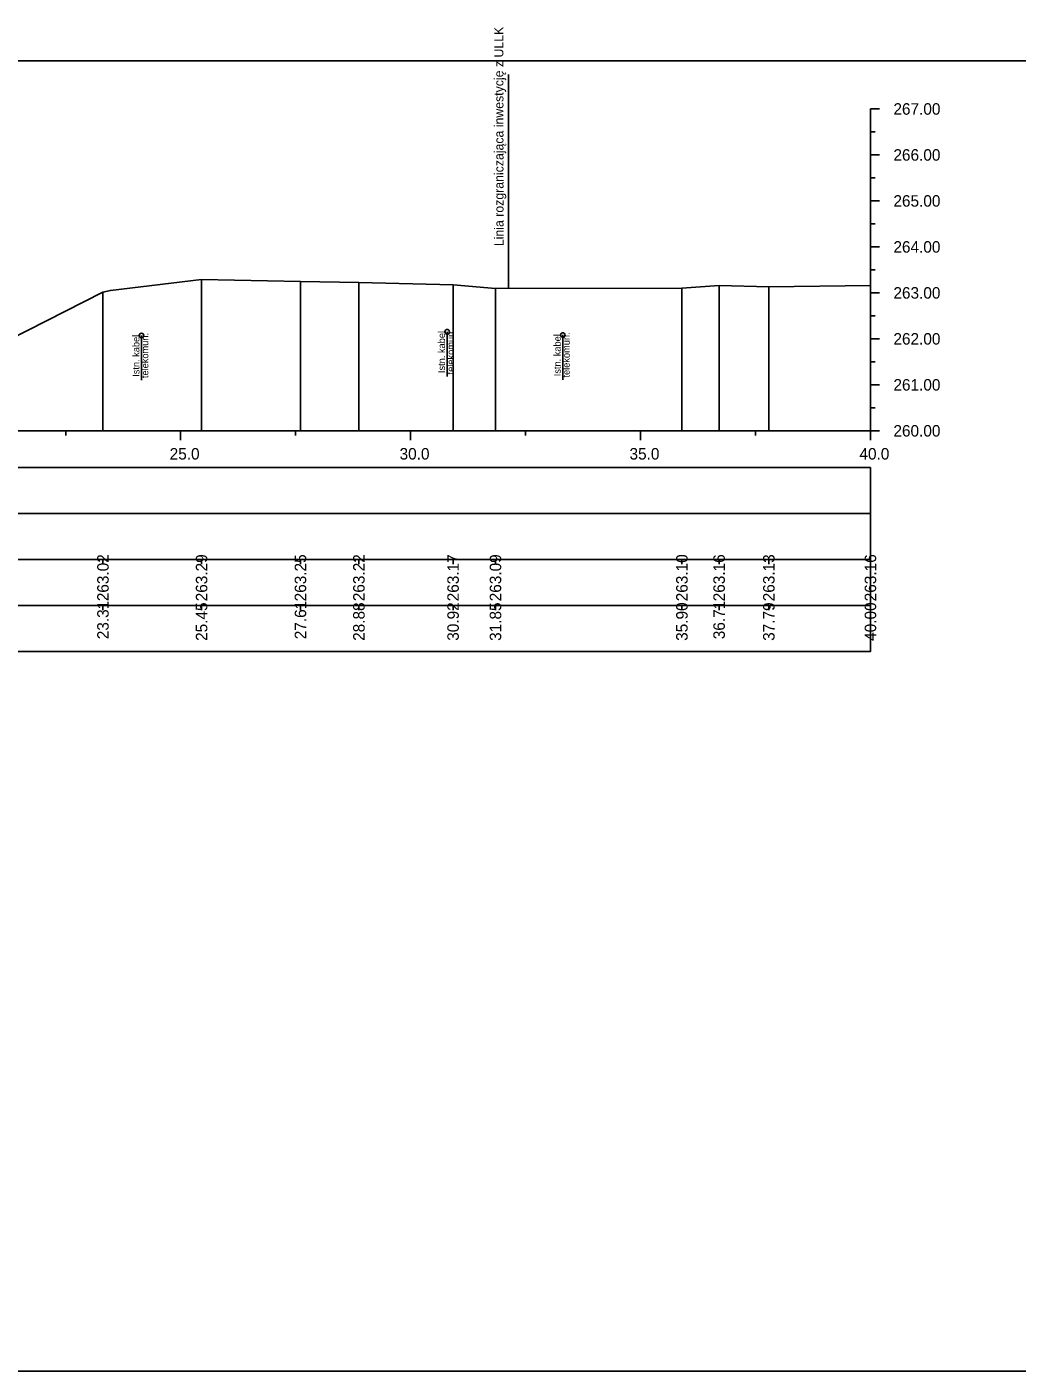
# Model space of a CAD drawing. Extents: x 6516023 to 6560129, y 5513077 to 5529206.
# Drawn here: x 6520245.12 to 6520266.65, y 5514484.66 to 5514513.89 of the extents above; entities that cross this region are included whole.
import ezdxf

# ---------------------------------------------------------------- set-up
doc = ezdxf.new("R2010")
doc.units = 0
for name, color, linetype in [('TOR_PRZEK_P-kable', 7, 'Continuous'), ('TOR_PRZEK_P-tabelka istniejace', 7, 'Continuous'), ('TOR_PRZEK_P-tabelka projektowane', 7, 'Continuous'), ('TOR_PRZEK_P-teren istniejacy', 7, 'Continuous'), ('TOR_PRZEK_P-uklad odniesienia', 7, 'Continuous'), ('TOR_PS_T-granica PKP-projektowana', 7, 'Continuous'), ('TOR_RAMKI-ramka+tabelka 1', 7, 'Continuous')]:
    doc.layers.add(name, color=color, linetype=linetype)

msp = doc.modelspace()

# ---------------------------------------------------------------- linework, layer by layer
at = {"layer": 'TOR_PRZEK_P-kable'}
for p, q in [((6520247.612, 5514507.179), (6520247.612, 5514506.205)), ((6520254.258, 5514507.26), (6520254.258, 5514506.286)), ((6520256.774, 5514507.19), (6520256.774, 5514506.217))]:
    msp.add_line(p, q, dxfattribs=at)
for centre in [(6520247.612, 5514507.179), (6520254.258, 5514507.26), (6520256.774, 5514507.19)]:
    msp.add_circle(centre, 0.05, dxfattribs=at)
at = {"layer": 'TOR_PRZEK_P-tabelka istniejace'}
for p, q in [((6520246.773, 5514502.206), (6520246.773, 5514502.306)), ((6520248.918, 5514502.206), (6520248.918, 5514502.306)), ((6520251.068, 5514502.206), (6520251.068, 5514502.306)), ((6520252.339, 5514502.206), (6520252.339, 5514502.306)), ((6520254.387, 5514502.206), (6520254.387, 5514502.306)), ((6520255.309, 5514502.206), (6520255.309, 5514502.306)), ((6520259.363, 5514502.206), (6520259.363, 5514502.306)), ((6520260.172, 5514502.206), (6520260.172, 5514502.306)), ((6520261.254, 5514502.206), (6520261.254, 5514502.306)), ((6520263.463, 5514502.206), (6520263.463, 5514502.306)), ((6520179.663, 5514501.306), (6520263.463, 5514501.306)), ((6520246.773, 5514501.206), (6520246.773, 5514501.306)), ((6520248.918, 5514501.206), (6520248.918, 5514501.306)), ((6520251.068, 5514501.206), (6520251.068, 5514501.306)), ((6520252.339, 5514501.206), (6520252.339, 5514501.306)), ((6520254.387, 5514501.206), (6520254.387, 5514501.306)), ((6520255.309, 5514501.206), (6520255.309, 5514501.306)), ((6520259.363, 5514501.206), (6520259.363, 5514501.306)), ((6520260.172, 5514501.206), (6520260.172, 5514501.306)), ((6520261.254, 5514501.206), (6520261.254, 5514501.306)), ((6520263.463, 5514501.206), (6520263.463, 5514501.306))]:
    msp.add_line(p, q, dxfattribs=at)
for points in [[(6520248.918, 5514508.394), (6520248.918, 5514505.306), (6520248.918, 5514505.176), (6520248.918, 5514505.106)], [(6520251.068, 5514508.356), (6520251.068, 5514505.306), (6520251.068, 5514505.176), (6520251.068, 5514505.106)], [(6520246.773, 5514508.125), (6520246.773, 5514505.306), (6520246.773, 5514505.176), (6520246.773, 5514505.106)], [(6520252.339, 5514508.329), (6520252.339, 5514505.306), (6520252.339, 5514505.176), (6520252.339, 5514505.106)], [(6520254.387, 5514508.279), (6520254.387, 5514505.306), (6520254.387, 5514505.176), (6520254.387, 5514505.106)], [(6520255.309, 5514508.2), (6520255.309, 5514505.306), (6520255.309, 5514505.176), (6520255.309, 5514505.106)], [(6520259.363, 5514508.211), (6520259.363, 5514505.306), (6520259.363, 5514505.176), (6520259.363, 5514505.106)], [(6520260.172, 5514508.263), (6520260.172, 5514505.306), (6520260.172, 5514505.176), (6520260.172, 5514505.106)], [(6520261.254, 5514508.235), (6520261.254, 5514505.306), (6520261.254, 5514505.176), (6520261.254, 5514505.106)], [(6520263.463, 5514508.265), (6520263.463, 5514505.306), (6520263.463, 5514505.176), (6520263.463, 5514505.106)]]:
    msp.add_lwpolyline(points, dxfattribs=at)
msp.add_lwpolyline([(6520179.663, 5514502.306), (6520179.663, 5514500.306), (6520263.463, 5514500.306), (6520263.463, 5514502.306)], close=True, dxfattribs=at)
at = {"layer": 'TOR_PRZEK_P-tabelka projektowane'}
msp.add_line((6520179.663, 5514503.306), (6520263.463, 5514503.306), dxfattribs=at)
msp.add_lwpolyline([(6520179.663, 5514504.306), (6520179.663, 5514502.306), (6520263.463, 5514502.306), (6520263.463, 5514504.306)], close=True, dxfattribs=at)
at = {"layer": 'TOR_PRZEK_P-teren istniejacy'}
msp.add_lwpolyline([(6520243.49, 5514506.456), (6520246.773, 5514508.125), (6520246.936, 5514508.158), (6520248.918, 5514508.394), (6520251.068, 5514508.356), (6520252.339, 5514508.329), (6520254.387, 5514508.279), (6520255.309, 5514508.2), (6520259.363, 5514508.211), (6520260.172, 5514508.263), (6520261.254, 5514508.235), (6520263.463, 5514508.265)], dxfattribs=at)
at = {"layer": 'TOR_PRZEK_P-uklad odniesienia'}
for p, q in [((6520263.463, 5514512.106), (6520263.463, 5514505.106)), ((6520263.663, 5514512.106), (6520263.463, 5514512.106)), ((6520263.563, 5514511.606), (6520263.463, 5514511.606)), ((6520263.663, 5514511.106), (6520263.463, 5514511.106)), ((6520263.563, 5514510.606), (6520263.463, 5514510.606)), ((6520263.663, 5514510.106), (6520263.463, 5514510.106)), ((6520263.563, 5514509.606), (6520263.463, 5514509.606)), ((6520263.663, 5514509.106), (6520263.463, 5514509.106)), ((6520263.563, 5514508.606), (6520263.463, 5514508.606)), ((6520263.663, 5514508.106), (6520263.463, 5514508.106)), ((6520263.563, 5514507.606), (6520263.463, 5514507.606)), ((6520263.663, 5514507.106), (6520263.463, 5514507.106)), ((6520263.563, 5514506.606), (6520263.463, 5514506.606)), ((6520263.663, 5514506.106), (6520263.463, 5514506.106)), ((6520263.563, 5514505.606), (6520263.463, 5514505.606)), ((6520183.463, 5514505.106), (6520263.463, 5514505.106)), ((6520245.963, 5514505.006), (6520245.963, 5514505.106)), ((6520248.463, 5514504.906), (6520248.463, 5514505.106)), ((6520250.963, 5514505.006), (6520250.963, 5514505.106)), ((6520253.463, 5514504.906), (6520253.463, 5514505.106)), ((6520255.963, 5514505.006), (6520255.963, 5514505.106)), ((6520258.463, 5514504.906), (6520258.463, 5514505.106)), ((6520260.963, 5514505.006), (6520260.963, 5514505.106)), ((6520263.463, 5514504.906), (6520263.463, 5514505.106)), ((6520263.663, 5514505.106), (6520263.463, 5514505.106))]:
    msp.add_line(p, q, dxfattribs=at)
at = {"layer": 'TOR_PS_T-granica PKP-projektowana'}
msp.add_line((6520255.596, 5514508.201), (6520255.596, 5514512.858), dxfattribs=at)
at = {"layer": 'TOR_RAMKI-ramka+tabelka 1'}
msp.add_lwpolyline([(6520177.013, 5514513.156), (6520424.513, 5514513.156), (6520424.513, 5514484.656), (6520177.013, 5514484.656)], close=True, dxfattribs=at)

# ---------------------------------------------------------------- texts
at = {"layer": 'TOR_PRZEK_P-kable'}
for s, height, p in [('Istn. kabel', 0.14999, (6520247.567, 5514506.281)), ('telekomun.', 0.15, (6520247.761, 5514506.253)), ('Istn. kabel', 0.14999, (6520254.213, 5514506.362)), ('telekomun.', 0.15, (6520254.407, 5514506.334)), ('Istn. kabel', 0.14999, (6520256.729, 5514506.293)), ('telekomun.', 0.15, (6520256.923, 5514506.265))]:
    msp.add_text(s, height=height, rotation=90.0511, dxfattribs=at).set_placement(p)
at = {"layer": 'TOR_PRZEK_P-tabelka istniejace'}
for s, p in [('263.02', (6520246.898, 5514501.4)), ('263.29', (6520249.043, 5514501.398)), ('263.25', (6520251.193, 5514501.397)), ('263.22', (6520252.464, 5514501.4)), ('263.17', (6520254.512, 5514501.398)), ('263.09', (6520255.434, 5514501.398)), ('263.10', (6520259.488, 5514501.398)), ('263.16', (6520260.297, 5514501.398)), ('263.13', (6520261.379, 5514501.398)), ('263.16', (6520263.588, 5514501.398)), ('23.31', (6520246.898, 5514500.573)), ('25.45', (6520249.043, 5514500.537)), ('27.61', (6520251.193, 5514500.573)), ('28.88', (6520252.464, 5514500.538)), ('30.92', (6520254.512, 5514500.54)), ('31.85', (6520255.434, 5514500.537)), ('35.90', (6520259.488, 5514500.538)), ('36.71', (6520260.297, 5514500.573)), ('37.79', (6520261.379, 5514500.538)), ('40.00', (6520263.588, 5514500.538))]:
    msp.add_text(s, height=0.25, rotation=90, dxfattribs=at).set_placement(p)
at = {"layer": 'TOR_PRZEK_P-uklad odniesienia'}
for s, p in [('267.00', (6520263.963, 5514511.981)), ('266.00', (6520263.963, 5514510.981)), ('265.00', (6520263.963, 5514509.981)), ('264.00', (6520263.963, 5514508.981)), ('263.00', (6520263.963, 5514507.981)), ('262.00', (6520263.963, 5514506.981)), ('261.00', (6520263.963, 5514505.981)), ('260.00', (6520263.963, 5514504.981)), ('25.0', (6520248.224, 5514504.481)), ('30.0', (6520253.224, 5514504.481)), ('35.0', (6520258.224, 5514504.481)), ('40.0', (6520263.224, 5514504.481))]:
    msp.add_text(s, height=0.25, dxfattribs=at).set_placement(p)
at = {"layer": 'TOR_PS_T-granica PKP-projektowana'}
msp.add_text('Linia rozgraniczająca inwestycję z ULLK', height=0.2, rotation=90.0511, dxfattribs=at).set_placement((6520255.485, 5514509.122))

doc.saveas('drawing.dxf')
